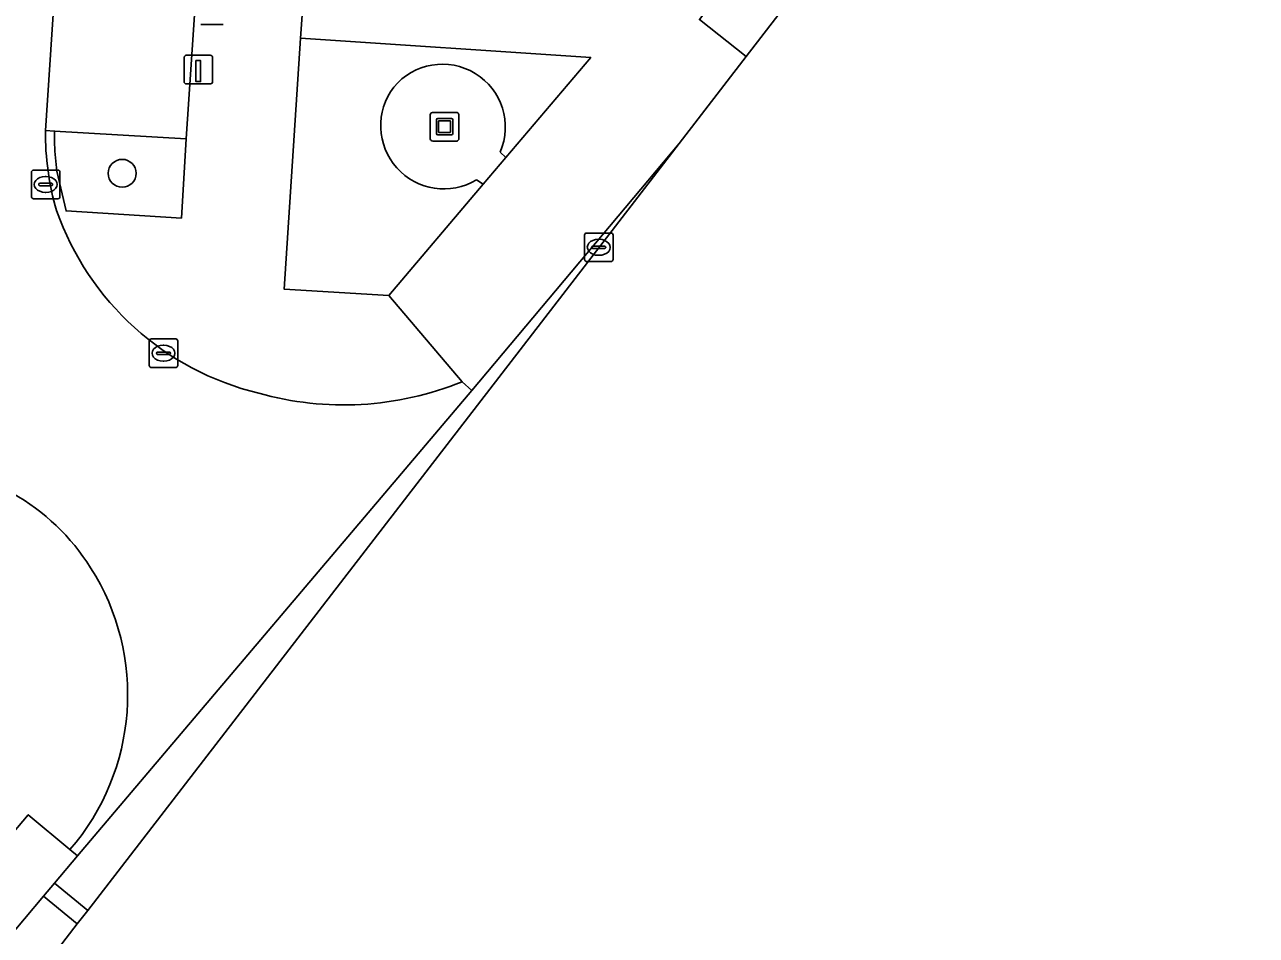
# Model space of a CAD drawing. Extents: x 160102 to 160934, y 382045 to 382923.
# Drawn here: x 160544.64 to 160587.79, y 382275.41 to 382307.31 of the extents above; entities that cross this region are included whole.
import ezdxf

# ---------------------------------------------------------------- set-up
doc = ezdxf.new("R2010")
doc.units = 0
for name, color, linetype in [('IMGEO_Boom', 7, 'Continuous'), ('IMGEO_Groenvoorziening', 7, 'Continuous'), ('IMGEO_Kolk', 7, 'Continuous'), ('IMGEO_Kunstobject', 7, 'Continuous'), ('IMGEO_Laadpaal', 7, 'Continuous'), ('IMGEO_Lichtmast', 7, 'Continuous'), ('IMGEO_Parkeervlak_open', 7, 'Continuous'), ('IMGEO_Rijbaan_lokaal_gesloten', 7, 'Continuous'), ('IMGEO_Rijbaan_lokaal_open', 7, 'Continuous'), ('IMGEO_Voetpad_open', 7, 'Continuous')]:
    doc.layers.add(name, color=color, linetype=linetype)

msp = doc.modelspace()

# ---------------------------------------------------------------- linework, layer by layer
at = {"layer": 'IMGEO_Boom'}
msp.add_circle((160548.055, 382302.103), 0.489, dxfattribs=at)
at = {"layer": 'IMGEO_Groenvoorziening'}
for points in [[(160561.294, 382302.846), (160561.499, 382302.656), (160564.469, 382306.158), (160554.302, 382306.831), (160553.732, 382298.045), (160557.4, 382297.821), (160560.705, 382301.719)], [(160560.705, 382301.719), (160560.468, 382301.877)]]:
    msp.add_lwpolyline(points, dxfattribs=at)
msp.add_lwpolyline([(160550.299, 382303.313), (160545.688, 382303.581), (160545.685, 382303.406), (160545.685, 382303.23), (160545.697, 382302.878), (160545.766, 382302.179), (160546.091, 382300.784), (160550.132, 382300.533)], close=True, dxfattribs=at)
for centre, radius, start, end in [((160559.275, 382303.722), 2.201, 336.5341, 140.6367), ((160559.321, 382303.765), 2.209, 142.2436, 301.282)]:
    msp.add_arc(centre, radius, start, end, dxfattribs=at)
at = {"layer": 'IMGEO_Kolk'}
for p, q in [((160544.874, 382301.287), (160544.874, 382302.139)), ((160544.949, 382302.213), (160545.801, 382302.213)), ((160545.875, 382302.139), (160545.875, 382301.287)), ((160545.133, 382301.707), (160545.133, 382301.719)), ((160545.571, 382301.67), (160545.173, 382301.67)), ((160545.176, 382301.756), (160545.574, 382301.756)), ((160545.362, 382301.993), (160545.387, 382301.993)), ((160545.617, 382301.719), (160545.617, 382301.707)), ((160545.801, 382301.213), (160544.949, 382301.213)), ((160545.385, 382301.433), (160545.36, 382301.433)), ((160564.25, 382299.085), (160564.25, 382299.937)), ((160564.325, 382300.011), (160565.177, 382300.011)), ((160565.251, 382299.937), (160565.251, 382299.085)), ((160564.509, 382299.505), (160564.509, 382299.517)), ((160564.947, 382299.468), (160564.549, 382299.468)), ((160564.552, 382299.554), (160564.95, 382299.554)), ((160564.738, 382299.791), (160564.763, 382299.791)), ((160564.993, 382299.517), (160564.993, 382299.505)), ((160565.177, 382299.011), (160564.325, 382299.011)), ((160564.761, 382299.231), (160564.736, 382299.231)), ((160549.002, 382295.374), (160549.002, 382296.226)), ((160549.077, 382296.3), (160549.929, 382296.3)), ((160549.49, 382296.08), (160549.515, 382296.08)), ((160550.003, 382296.226), (160550.003, 382295.374)), ((160549.261, 382295.794), (160549.261, 382295.806)), ((160549.699, 382295.757), (160549.301, 382295.757)), ((160549.304, 382295.843), (160549.702, 382295.843)), ((160549.745, 382295.806), (160549.745, 382295.794)), ((160549.929, 382295.3), (160549.077, 382295.3)), ((160549.513, 382295.52), (160549.488, 382295.52))]:
    msp.add_line(p, q, dxfattribs=at)
for points in [[(160544.874, 382301.287), (160544.874, 382302.139)], [(160544.949, 382302.213), (160545.801, 382302.213)], [(160545.875, 382302.139), (160545.875, 382301.287)], [(160545.801, 382301.213), (160544.949, 382301.213)], [(160564.25, 382299.085), (160564.25, 382299.937)], [(160564.325, 382300.011), (160565.177, 382300.011)], [(160565.251, 382299.937), (160565.251, 382299.085)], [(160565.177, 382299.011), (160564.325, 382299.011)], [(160549.002, 382295.374), (160549.002, 382296.226)], [(160549.077, 382296.3), (160549.929, 382296.3)], [(160550.003, 382296.226), (160550.003, 382295.374)], [(160549.929, 382295.3), (160549.077, 382295.3)]]:
    msp.add_lwpolyline(points, dxfattribs=at)
for centre, radius, start, end in [((160544.951, 382302.137), 0.0765, 91.552, 178.448), ((160544.951, 382302.137), 0.0765, 91.552, 178.448), ((160545.799, 382302.137), 0.0765, 1.552, 88.448), ((160545.799, 382302.137), 0.0765, 1.552, 88.448), ((160545.173, 382301.716), 0.0403, 85.8775, 175.7526), ((160545.17, 382301.706), 0.0366, 178.938, 274.7102), ((160545.574, 382301.713), 0.043, 264.8664, 352.4533), ((160545.578, 382301.718), 0.0386, 1.7309, 96.639), ((160544.951, 382301.289), 0.0765, 181.552, 268.448), ((160544.951, 382301.289), 0.0765, 181.552, 268.448), ((160545.799, 382301.289), 0.0765, 271.552, 358.448), ((160545.799, 382301.289), 0.0765, 271.552, 358.448), ((160564.327, 382299.935), 0.0765, 91.552, 178.448), ((160564.327, 382299.935), 0.0765, 91.552, 178.448), ((160565.175, 382299.935), 0.0765, 1.552, 88.448), ((160565.175, 382299.935), 0.0765, 1.552, 88.448), ((160564.549, 382299.514), 0.0403, 85.8775, 175.7526), ((160564.546, 382299.504), 0.0366, 178.938, 274.7102), ((160564.95, 382299.511), 0.043, 264.8664, 352.4533), ((160564.954, 382299.516), 0.0386, 1.7309, 96.639), ((160564.327, 382299.087), 0.0765, 181.552, 268.448), ((160564.327, 382299.087), 0.0765, 181.552, 268.448), ((160565.175, 382299.087), 0.0765, 271.552, 358.448), ((160565.175, 382299.087), 0.0765, 271.552, 358.448), ((160549.079, 382296.224), 0.0765, 91.552, 178.448), ((160549.079, 382296.224), 0.0765, 91.552, 178.448), ((160549.927, 382296.224), 0.0765, 1.552, 88.448), ((160549.927, 382296.224), 0.0765, 1.552, 88.448), ((160549.301, 382295.803), 0.0403, 85.8775, 175.7526), ((160549.298, 382295.793), 0.0366, 178.938, 274.7102), ((160549.702, 382295.8), 0.043, 264.8664, 352.4533), ((160549.706, 382295.805), 0.0386, 1.7309, 96.639), ((160549.079, 382295.376), 0.0765, 181.552, 268.448), ((160549.079, 382295.376), 0.0765, 181.552, 268.448), ((160549.927, 382295.376), 0.0765, 271.552, 358.448), ((160549.927, 382295.376), 0.0765, 271.552, 358.448)]:
    msp.add_arc(centre, radius, start, end, dxfattribs=at)
for centre, major_axis, ratio, start_param, end_param in [((160545.361, 382301.713), (-0.387, 0.002), 0.722429, 4.712389, 7.853982), ((160545.386, 382301.713), (-0.39, 0.002), 0.717154, 1.570796, 4.712389), ((160564.737, 382299.511), (-0.387, 0.002), 0.722429, 4.712389, 7.853982), ((160564.762, 382299.511), (-0.39, 0.002), 0.717154, 1.570796, 4.712389), ((160549.489, 382295.8), (-0.387, 0.002), 0.722429, 4.712389, 7.853982), ((160549.514, 382295.8), (-0.39, 0.002), 0.717154, 1.570796, 4.712389)]:
    msp.add_ellipse(centre, major_axis=major_axis, ratio=ratio, start_param=start_param, end_param=end_param, dxfattribs=at)
at = {"layer": 'IMGEO_Kunstobject'}
for p, q in [((160559.764, 382304.234), (160558.923, 382304.234)), ((160559.764, 382304.234), (160558.923, 382304.234)), ((160559.848, 382303.318), (160559.848, 382304.159)), ((160559.848, 382303.318), (160559.848, 382304.159)), ((160558.848, 382304.15), (160558.848, 382303.309)), ((160558.848, 382304.15), (160558.848, 382303.309)), ((160559.062, 382303.498), (160559.062, 382303.972)), ((160559.112, 382304.022), (160559.586, 382304.022)), ((160559.142, 382303.922), (160559.142, 382303.548)), ((160559.536, 382303.942), (160559.162, 382303.942)), ((160559.556, 382303.548), (160559.556, 382303.922)), ((160559.636, 382303.972), (160559.636, 382303.498)), ((160559.586, 382303.448), (160559.112, 382303.448)), ((160559.162, 382303.528), (160559.536, 382303.528)), ((160558.932, 382303.234), (160559.773, 382303.234)), ((160558.932, 382303.234), (160559.773, 382303.234))]:
    msp.add_line(p, q, dxfattribs=at)
for centre, radius, start, end in [((160558.926, 382304.156), 0.0779, 92.4484, 184.2845), ((160558.926, 382304.156), 0.0779, 92.4484, 184.2845), ((160559.77, 382304.156), 0.0779, 2.4484, 94.2845), ((160559.77, 382304.156), 0.0779, 2.4484, 94.2845), ((160559.112, 382303.972), 0.05, 90, 180), ((160559.162, 382303.922), 0.02, 90, 180), ((160559.536, 382303.922), 0.02, 360, 90), ((160559.586, 382303.972), 0.05, 360, 90), ((160558.926, 382303.312), 0.0779, 182.4484, 274.2845), ((160558.926, 382303.312), 0.0779, 182.4484, 274.2845), ((160559.112, 382303.498), 0.05, 180, 270), ((160559.162, 382303.548), 0.02, 180, 270), ((160559.536, 382303.548), 0.02, 270, 0), ((160559.586, 382303.498), 0.05, 270, 0), ((160559.77, 382303.312), 0.0779, 272.4484, 4.2845), ((160559.77, 382303.312), 0.0779, 272.4484, 4.2845)]:
    msp.add_arc(centre, radius, start, end, dxfattribs=at)
at = {"layer": 'IMGEO_Laadpaal'}
for p, q in [((160550.224, 382306.153), (160550.224, 382305.312)), ((160550.224, 382306.153), (160550.224, 382305.312)), ((160551.14, 382306.237), (160550.299, 382306.237)), ((160551.14, 382306.237), (160550.299, 382306.237)), ((160551.224, 382305.321), (160551.224, 382306.162)), ((160551.224, 382305.321), (160551.224, 382306.162)), ((160550.308, 382305.237), (160551.149, 382305.237)), ((160550.308, 382305.237), (160551.149, 382305.237))]:
    msp.add_line(p, q, dxfattribs=at)
msp.add_lwpolyline([(160550.639, 382306.05), (160550.799, 382306.05), (160550.799, 382305.317), (160550.639, 382305.317), (160550.639, 382306.05)], dxfattribs=at)
for centre, start, end in [((160550.302, 382306.159), 92.4484, 184.2845), ((160550.302, 382306.159), 92.4484, 184.2845), ((160551.146, 382306.159), 2.4484, 94.2845), ((160551.146, 382306.159), 2.4484, 94.2845), ((160550.302, 382305.315), 182.4484, 274.2845), ((160550.302, 382305.315), 182.4484, 274.2845), ((160551.146, 382305.315), 272.4484, 4.2845), ((160551.146, 382305.315), 272.4484, 4.2845)]:
    msp.add_arc(centre, 0.0779, start, end, dxfattribs=at)
at = {"layer": 'IMGEO_Lichtmast'}
for p, q in [((160551.596, 382307.309), (160550.806, 382307.309)), ((160550.806, 382307.309), (160551.596, 382307.309))]:
    msp.add_line(p, q, dxfattribs=at)
at = {"layer": 'IMGEO_Parkeervlak_open'}
for points in [[(160552.39, 382334.377), (160552.22, 382334.382), (160552.471, 382337.806), (160547.643, 382338.109), (160545.367, 382303.6), (160545.688, 382303.581), (160550.299, 382303.313)], [(160581.306, 382320.951), (160582.402, 382322.397), (160582.776, 382322.89), (160585.312, 382326.246), (160583.534, 382327.606), (160568.279, 382307.486), (160569.92, 382306.193)], [(160545.302, 382276.788), (160545.686, 382277.242), (160546.492, 382278.195), (160546.224, 382278.419), (160544.765, 382279.636), (160536.643, 382270.017), (160538.372, 382268.558), (160540.628, 382271.234)]]:
    msp.add_lwpolyline(points, close=True, dxfattribs=at)
at = {"layer": 'IMGEO_Rijbaan_lokaal_gesloten'}
msp.add_lwpolyline([(160546.482, 382275.816), (160545.302, 382276.788), (160540.628, 382271.234), (160538.372, 382268.558), (160529.474, 382258.004), (160526.566, 382254.565), (160521.326, 382248.366), (160506.753, 382231.15), (160501.147, 382224.522), (160492.804, 382214.635), (160490.686, 382212.102), (160490.012, 382211.302), (160518.337, 382242.093), (160541.957, 382270.046), (160542.854, 382271.114), (160546.482, 382275.816)], dxfattribs=at)
at = {"layer": 'IMGEO_Rijbaan_lokaal_open'}
for points in [[(160545.367, 382303.6), (160547.643, 382338.109)], [(160546.848, 382276.289), (160564.669, 382299.387), (160567.566, 382303.142), (160560.3, 382294.499), (160546.492, 382278.195), (160545.686, 382277.242), (160546.848, 382276.289)], [(160546.224, 382278.419), (160546.492, 382278.195), (160560.3, 382294.499), (160559.96, 382294.804)], [(160546.482, 382275.816), (160546.848, 382276.289), (160545.686, 382277.242), (160545.302, 382276.788), (160546.482, 382275.816)]]:
    msp.add_lwpolyline(points, dxfattribs=at)
for centre, radius, start, end in [((160554.768, 382303.474), 9.401, 179.2313, 196.5362), ((160555.175, 382304.113), 9.986, 199.3852, 256.4601), ((160555.818, 382304.941), 10.95, 254.2027, 292.2256), ((160540.369, 382284.126), 7.788, 32.3283, 60.4159), ((160539.962, 382283.842), 8.284, 319.1037, 32.4842)]:
    msp.add_arc(centre, radius, start, end, dxfattribs=at)
at = {"layer": 'IMGEO_Voetpad_open'}
for points in [[(160569.92, 382306.193), (160568.279, 382307.486), (160583.534, 382327.606), (160585.312, 382326.246), (160587.679, 382329.372), (160585.95, 382330.695), (160597.132, 382345.592), (160598.954, 382344.247), (160605.47, 382352.836), (160603.689, 382354.206), (160614.552, 382368.59), (160616.392, 382367.23), (160622.186, 382374.89), (160620.454, 382376.198), (160624.049, 382381.048), (160625.82, 382379.701), (160643.431, 382402.943), (160641.662, 382404.316), (160645.261, 382409.125)], [(160559.96, 382294.804), (160557.4, 382297.821), (160553.732, 382298.045), (160554.302, 382306.831), (160554.554, 382310.417), (160556.032, 382332.735), (160555.474, 382332.78), (160556.093, 382342.324), (160556.703, 382342.293), (160556.788, 382343.667), (160555.68, 382343.738), (160555.149, 382343.743), (160557.003, 382372.972), (160557.011, 382373.102), (160558.375, 382394.367)], [(160547.892, 382341.885), (160547.775, 382340.016), (160552.613, 382339.739), (160553.224, 382339.704), (160552.888, 382334.361), (160552.39, 382334.377), (160550.299, 382303.313), (160550.132, 382300.533), (160546.091, 382300.784), (160545.766, 382302.179), (160545.697, 382302.878), (160545.685, 382303.23), (160545.685, 382303.406), (160545.688, 382303.581), (160545.367, 382303.6)], [(160554.554, 382310.417), (160554.302, 382306.831), (160564.469, 382306.158), (160561.499, 382302.656), (160560.705, 382301.719), (160557.4, 382297.821), (160559.96, 382294.804), (160560.3, 382294.499), (160567.566, 382303.142), (160569.92, 382306.193)], [(160560.705, 382301.719), (160561.499, 382302.656), (160561.294, 382302.846)], [(160560.468, 382301.877), (160560.705, 382301.719)], [(160486.596, 382207.589), (160485.025, 382208.957), (160488.954, 382213.566), (160490.686, 382212.102), (160492.804, 382214.635), (160491.083, 382216.121), (160499.438, 382225.958), (160501.147, 382224.522), (160506.753, 382231.15), (160505.04, 382232.613), (160519.591, 382249.85), (160521.326, 382248.366), (160526.566, 382254.565), (160524.839, 382256.034), (160527.741, 382259.47), (160529.474, 382258.004), (160538.372, 382268.558), (160536.643, 382270.017), (160544.765, 382279.636), (160546.224, 382278.419)]]:
    msp.add_lwpolyline(points, dxfattribs=at)
for centre, radius, start, end in [((160559.275, 382303.722), 2.201, 336.5341, 140.6367), ((160559.321, 382303.765), 2.209, 142.2436, 301.282), ((160554.768, 382303.474), 9.401, 179.2313, 196.5362), ((160555.175, 382304.113), 9.986, 199.3852, 256.4601), ((160555.818, 382304.941), 10.95, 254.2027, 292.2256), ((160540.369, 382284.126), 7.788, 32.3283, 60.4159), ((160539.962, 382283.842), 8.284, 319.1037, 32.4842)]:
    msp.add_arc(centre, radius, start, end, dxfattribs=at)

doc.saveas('drawing.dxf')
